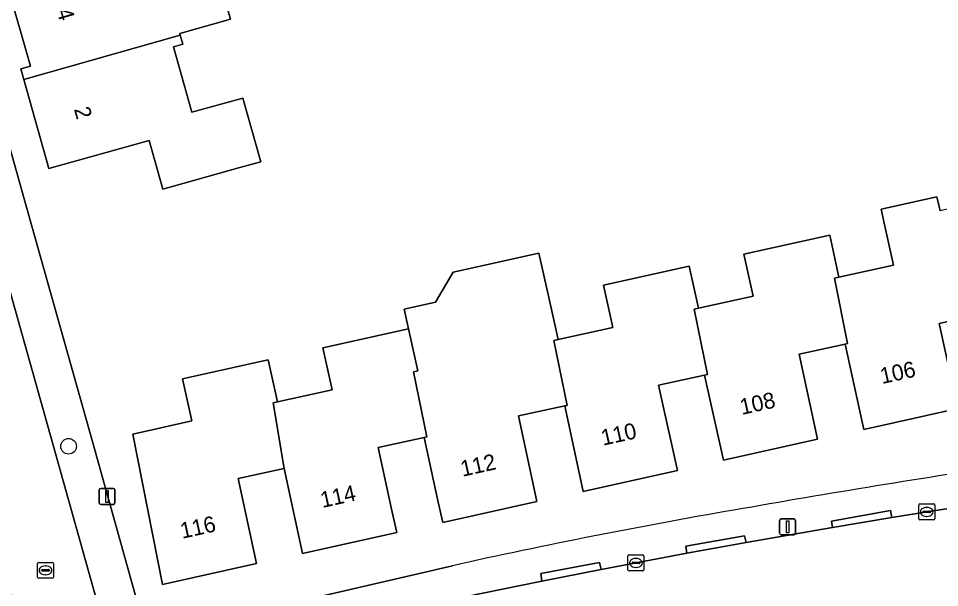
# Model space of a CAD drawing. Extents: x 159626 to 160723, y 388173 to 389416.
# Drawn here: x 160095.3 to 160153.1, y 388323.8 to 388359.4 of the extents above; entities that cross this region are included whole.
import ezdxf

# ---------------------------------------------------------------- set-up
doc = ezdxf.new("R2010")
doc.units = 0
for name, color, linetype in [('IMGEO_Boom', 7, 'Continuous'), ('IMGEO_Erf', 7, 'Continuous'), ('IMGEO_Kolk', 7, 'Continuous'), ('IMGEO_Lichtmast', 7, 'Continuous'), ('IMGEO_Muur', 7, 'Continuous'), ('IMGEO_Pand', 7, 'Continuous'), ('IMGEO_Pand_nummerreeks', 7, 'Continuous'), ('IMGEO_Rijbaan_lokaal_open', 7, 'Continuous'), ('IMGEO_Voetpad_open', 7, 'Continuous')]:
    doc.layers.add(name, color=color, linetype=linetype)

msp = doc.modelspace()

# ---------------------------------------------------------------- linework, layer by layer
at = {"layer": 'IMGEO_Boom'}
msp.add_circle((160098.485, 388332.606), 0.489, dxfattribs=at)
at = {"layer": 'IMGEO_Erf'}
for points in [[(160086.328, 388381.495), (160096.18, 388346.407), (160099.996, 388332.814), (160102.912, 388322.429)], [(160107.315, 388363.999), (160108.621, 388359.357), (160105.449, 388358.464), (160105.479, 388358.356), (160105.636, 388357.799), (160105.059, 388357.638), (160106.214, 388353.532), (160109.397, 388354.427), (160110.52, 388350.438), (160109.209, 388350.069), (160104.395, 388348.716), (160103.535, 388351.775), (160097.237, 388350.005), (160095.682, 388355.581), (160095.492, 388356.262), (160096.098, 388356.429), (160094.652, 388361.466)], [(160156.287, 388341.033), (160153.026, 388340.309), (160154.208, 388334.978), (160148.303, 388333.668), (160147.152, 388339.007), (160144.267, 388338.384), (160145.417, 388333.045), (160139.514, 388331.732), (160138.339, 388337.066), (160135.456, 388336.432), (160136.63, 388331.096), (160130.726, 388329.783), (160129.569, 388335.133), (160126.673, 388334.505), (160127.829, 388329.155), (160121.933, 388327.836), (160121.651, 388329.115), (160120.759, 388333.168), (160117.877, 388332.533), (160118.768, 388328.48), (160119.05, 388327.2), (160113.14, 388325.882), (160111.991, 388331.209), (160109.101, 388330.585), (160110.25, 388325.258), (160104.37, 388323.956), (160102.503, 388333.371), (160106.203, 388334.193), (160105.618, 388336.829), (160110.499, 388337.913), (160110.988, 388338.022), (160111.574, 388335.387), (160114.991, 388336.146), (160114.406, 388338.782), (160119.776, 388339.975), (160119.504, 388341.2), (160121.469, 388341.637), (160122.589, 388343.509), (160127.957, 388344.703), (160128.574, 388341.93), (160129.16, 388339.295), (160132.587, 388340.056), (160132.002, 388342.692), (160137.372, 388343.885), (160137.958, 388341.25), (160141.385, 388342.011), (160140.802, 388344.638), (160146.172, 388345.831), (160146.756, 388343.205), (160150.173, 388343.964), (160149.59, 388346.591), (160149.397, 388347.46), (160152.896, 388348.237), (160153.089, 388347.368)], [(160105.337, 388321.078), (160110.71, 388322.377), (160122.539, 388325.128)]]:
    msp.add_lwpolyline(points, dxfattribs=at)
for centre, radius, start, end in [((160268.767, 387598.185), 741.656, 98.587026, 99.984588), ((160203.779, 387959.827), 374.225, 99.78547, 102.53812)]:
    msp.add_arc(centre, radius, start, end, dxfattribs=at)
at = {"layer": 'IMGEO_Kolk'}
for p, q in [((160151.755, 388328.07), (160151.755, 388328.922)), ((160151.83, 388328.996), (160152.682, 388328.996)), ((160152.756, 388328.922), (160152.756, 388328.07)), ((160152.014, 388328.49), (160152.014, 388328.502)), ((160152.452, 388328.453), (160152.054, 388328.453)), ((160152.057, 388328.539), (160152.455, 388328.539)), ((160152.243, 388328.776), (160152.268, 388328.776)), ((160152.498, 388328.502), (160152.498, 388328.49)), ((160152.682, 388327.996), (160151.83, 388327.996)), ((160152.266, 388328.216), (160152.241, 388328.216)), ((160133.533, 388324.875), (160133.533, 388325.727)), ((160133.608, 388325.801), (160134.46, 388325.801)), ((160134.021, 388325.581), (160134.046, 388325.581)), ((160134.534, 388325.727), (160134.534, 388324.875)), ((160096.535, 388324.41), (160096.535, 388325.262)), ((160096.61, 388325.336), (160097.462, 388325.336)), ((160096.794, 388324.83), (160096.794, 388324.842)), ((160097.232, 388324.793), (160096.834, 388324.793)), ((160096.837, 388324.879), (160097.235, 388324.879)), ((160097.023, 388325.116), (160097.048, 388325.116)), ((160097.278, 388324.842), (160097.278, 388324.83)), ((160097.536, 388325.262), (160097.536, 388324.41)), ((160134.46, 388324.801), (160133.608, 388324.801)), ((160133.792, 388325.295), (160133.792, 388325.307)), ((160134.23, 388325.258), (160133.832, 388325.258)), ((160133.835, 388325.344), (160134.233, 388325.344)), ((160134.044, 388325.021), (160134.019, 388325.021)), ((160134.276, 388325.307), (160134.276, 388325.295)), ((160097.462, 388324.336), (160096.61, 388324.336)), ((160097.046, 388324.556), (160097.021, 388324.556))]:
    msp.add_line(p, q, dxfattribs=at)
for points in [[(160151.755, 388328.07), (160151.755, 388328.922)], [(160151.83, 388328.996), (160152.682, 388328.996)], [(160152.756, 388328.922), (160152.756, 388328.07)], [(160152.682, 388327.996), (160151.83, 388327.996)], [(160133.533, 388324.875), (160133.533, 388325.727)], [(160133.608, 388325.801), (160134.46, 388325.801)], [(160134.534, 388325.727), (160134.534, 388324.875)], [(160096.535, 388324.41), (160096.535, 388325.262)], [(160096.61, 388325.336), (160097.462, 388325.336)], [(160097.536, 388325.262), (160097.536, 388324.41)], [(160134.46, 388324.801), (160133.608, 388324.801)], [(160097.462, 388324.336), (160096.61, 388324.336)]]:
    msp.add_lwpolyline(points, dxfattribs=at)
for centre, radius, start, end in [((160151.832, 388328.92), 0.0765, 91.55205, 178.44795), ((160151.832, 388328.92), 0.0765, 91.55205, 178.44795), ((160152.68, 388328.92), 0.0765, 1.55205, 88.44795), ((160152.68, 388328.92), 0.0765, 1.55205, 88.44795), ((160152.054, 388328.499), 0.0403, 85.87752, 175.75265), ((160152.051, 388328.489), 0.0366, 178.93798, 274.71019), ((160152.455, 388328.496), 0.043, 264.86636, 352.45326), ((160152.459, 388328.501), 0.0386, 1.73085, 96.63898), ((160151.832, 388328.072), 0.0765, 181.55205, 268.44795), ((160151.832, 388328.072), 0.0765, 181.55205, 268.44795), ((160152.68, 388328.072), 0.0765, 271.55205, 358.44795), ((160152.68, 388328.072), 0.0765, 271.55205, 358.44795), ((160133.61, 388325.725), 0.0765, 91.55205, 178.44795), ((160133.61, 388325.725), 0.0765, 91.55205, 178.44795), ((160134.458, 388325.725), 0.0765, 1.55205, 88.44795), ((160134.458, 388325.725), 0.0765, 1.55205, 88.44795), ((160096.612, 388325.26), 0.0765, 91.55205, 178.44795), ((160096.612, 388325.26), 0.0765, 91.55205, 178.44795), ((160096.834, 388324.839), 0.0403, 85.87752, 175.75265), ((160096.831, 388324.829), 0.0366, 178.93798, 274.71019), ((160097.235, 388324.836), 0.043, 264.86636, 352.45326), ((160097.239, 388324.841), 0.0386, 1.73085, 96.63898), ((160097.46, 388325.26), 0.0765, 1.55205, 88.44795), ((160097.46, 388325.26), 0.0765, 1.55205, 88.44795), ((160133.61, 388324.877), 0.0765, 181.55205, 268.44795), ((160133.61, 388324.877), 0.0765, 181.55205, 268.44795), ((160133.832, 388325.304), 0.0403, 85.87752, 175.75265), ((160133.829, 388325.294), 0.0366, 178.93798, 274.71019), ((160134.233, 388325.301), 0.043, 264.86636, 352.45326), ((160134.237, 388325.306), 0.0386, 1.73085, 96.63898), ((160134.458, 388324.877), 0.0765, 271.55205, 358.44795), ((160134.458, 388324.877), 0.0765, 271.55205, 358.44795), ((160096.612, 388324.412), 0.0765, 181.55205, 268.44795), ((160096.612, 388324.412), 0.0765, 181.55205, 268.44795), ((160097.46, 388324.412), 0.0765, 271.55205, 358.44795), ((160097.46, 388324.412), 0.0765, 271.55205, 358.44795)]:
    msp.add_arc(centre, radius, start, end, dxfattribs=at)
for centre, major_axis, ratio, start_param, end_param in [((160152.242, 388328.496), (-0.387, 0.002), 0.722429, 4.712389, 7.853982), ((160152.267, 388328.496), (-0.39, 0.002), 0.717154, 1.570796, 4.712389), ((160134.02, 388325.301), (-0.387, 0.002), 0.722429, 4.712389, 7.853982), ((160134.045, 388325.301), (-0.39, 0.002), 0.717154, 1.570796, 4.712389), ((160097.022, 388324.836), (-0.387, 0.002), 0.722429, 4.712389, 7.853982), ((160097.047, 388324.836), (-0.39, 0.002), 0.717154, 1.570796, 4.712389)]:
    msp.add_ellipse(centre, major_axis=major_axis, ratio=ratio, start_param=start_param, end_param=end_param, dxfattribs=at)
at = {"layer": 'IMGEO_Lichtmast'}
for p, q in [((160100.497, 388329.97), (160101.287, 388329.97)), ((160101.287, 388329.97), (160100.497, 388329.97)), ((160100.397, 388329.07), (160100.397, 388329.87)), ((160100.397, 388329.87), (160100.397, 388329.07)), ((160101.387, 388329.87), (160101.387, 388329.07)), ((160101.387, 388329.07), (160101.387, 388329.87)), ((160101.287, 388328.97), (160100.497, 388328.97)), ((160100.497, 388328.97), (160101.287, 388328.97)), ((160143.037, 388327.154), (160143.037, 388327.954)), ((160143.037, 388327.954), (160143.037, 388327.154)), ((160143.137, 388328.054), (160143.927, 388328.054)), ((160143.927, 388328.054), (160143.137, 388328.054)), ((160144.027, 388327.954), (160144.027, 388327.154)), ((160144.027, 388327.154), (160144.027, 388327.954)), ((160143.927, 388327.054), (160143.137, 388327.054)), ((160143.137, 388327.054), (160143.927, 388327.054))]:
    msp.add_line(p, q, dxfattribs=at)
for points in [[(160100.817, 388329.845), (160100.967, 388329.845), (160100.967, 388329.095), (160100.817, 388329.095), (160100.817, 388329.845)], [(160143.457, 388327.929), (160143.607, 388327.929), (160143.607, 388327.179), (160143.457, 388327.179), (160143.457, 388327.929)]]:
    msp.add_lwpolyline(points, dxfattribs=at)
for centre, start, end in [((160100.497, 388329.87), 90, 180), ((160100.497, 388329.87), 90, 180), ((160101.287, 388329.87), 0, 90), ((160101.287, 388329.87), 360, 90), ((160100.497, 388329.07), 180, 270), ((160100.497, 388329.07), 180, 270), ((160101.287, 388329.07), 270, 0), ((160101.287, 388329.07), 270, 0), ((160143.137, 388327.954), 90, 180), ((160143.137, 388327.954), 90, 180), ((160143.927, 388327.954), 0, 90), ((160143.927, 388327.954), 360, 90), ((160143.137, 388327.154), 180, 270), ((160143.137, 388327.154), 180, 270), ((160143.927, 388327.154), 270, 0), ((160143.927, 388327.154), 270, 0)]:
    msp.add_arc(centre, 0.1, start, end, dxfattribs=at)
at = {"layer": 'IMGEO_Muur'}
msp.add_lwpolyline([(160099.996, 388332.814), (160096.18, 388346.407)], dxfattribs=at)
at = {"layer": 'IMGEO_Pand'}
for points in [[(160107.315, 388363.999), (160106.451, 388367.071), (160106.217, 388367.902), (160100.169, 388366.18), (160100.984, 388363.198), (160094.652, 388361.466), (160096.098, 388356.429), (160095.492, 388356.262), (160095.682, 388355.581), (160105.479, 388358.356), (160105.449, 388358.464), (160108.621, 388359.357)], [(160105.479, 388358.356), (160095.682, 388355.581), (160097.237, 388350.005), (160103.535, 388351.775), (160104.395, 388348.716), (160109.209, 388350.069), (160110.52, 388350.438), (160109.397, 388354.427), (160106.214, 388353.532), (160105.059, 388357.638), (160105.636, 388357.799)], [(160146.756, 388343.205), (160146.483, 388343.144), (160147.298, 388339.039), (160147.152, 388339.007), (160148.303, 388333.668), (160154.208, 388334.978), (160153.026, 388340.309), (160156.287, 388341.033), (160155.803, 388347.971), (160153.089, 388347.368), (160152.896, 388348.237), (160149.397, 388347.46), (160149.59, 388346.591), (160150.173, 388343.964)], [(160137.958, 388341.25), (160137.685, 388341.189), (160138.527, 388337.107), (160138.339, 388337.066), (160139.514, 388331.732), (160145.417, 388333.045), (160144.267, 388338.384), (160147.152, 388339.007), (160147.298, 388339.039), (160146.483, 388343.144), (160146.756, 388343.205), (160146.172, 388345.831), (160140.802, 388344.638), (160141.385, 388342.011)], [(160129.16, 388339.295), (160128.574, 388341.93), (160127.957, 388344.703), (160122.589, 388343.509), (160121.469, 388341.637), (160119.504, 388341.2), (160119.776, 388339.975), (160120.362, 388337.34), (160120.089, 388337.28), (160120.933, 388333.206), (160120.759, 388333.168), (160121.651, 388329.115), (160121.933, 388327.836), (160127.829, 388329.155), (160126.673, 388334.505), (160129.569, 388335.133), (160129.732, 388335.168), (160128.887, 388339.234)], [(160129.16, 388339.295), (160128.887, 388339.234), (160129.732, 388335.168), (160129.569, 388335.133), (160130.726, 388329.783), (160136.63, 388331.096), (160135.456, 388336.432), (160138.339, 388337.066), (160138.527, 388337.107), (160137.685, 388341.189), (160137.958, 388341.25), (160137.372, 388343.885), (160132.002, 388342.692), (160132.587, 388340.056)], [(160119.776, 388339.975), (160114.406, 388338.782), (160114.991, 388336.146), (160111.574, 388335.387), (160111.301, 388335.326), (160111.991, 388331.209), (160113.14, 388325.882), (160119.05, 388327.2), (160118.768, 388328.48), (160117.877, 388332.533), (160120.759, 388333.168), (160120.933, 388333.206), (160120.089, 388337.28), (160120.362, 388337.34)], [(160111.574, 388335.387), (160110.988, 388338.022), (160110.499, 388337.913), (160105.618, 388336.829), (160106.203, 388334.193), (160102.503, 388333.371), (160104.37, 388323.956), (160110.25, 388325.258), (160109.101, 388330.585), (160111.991, 388331.209), (160111.301, 388335.326)]]:
    msp.add_lwpolyline(points, close=True, dxfattribs=at)
at = {"layer": 'IMGEO_Rijbaan_lokaal_open'}
msp.add_lwpolyline([(160095.449, 388321.154), (160100.358, 388322.544), (160083.883, 388381.26), (160084.141, 388382.584), (160085.382, 388385.449), (160140.604, 388400.943), (160147.918, 388403.002), (160146.522, 388407.997), (160139.18, 388405.917), (160076.62, 388388.378)], close=True, dxfattribs=at)
msp.add_lwpolyline([(160154.864, 388328.905), (160152.809, 388328.578), (160150.072, 388328.143), (160146.348, 388327.525), (160140.935, 388326.586), (160137.229, 388325.903), (160131.853, 388324.879), (160128.14, 388324.149), (160123.212, 388323.149)], dxfattribs=at)
at = {"layer": 'IMGEO_Voetpad_open'}
for points in [[(160148.565, 388400.687), (160149.951, 388401.077), (160147.918, 388403.002), (160140.604, 388400.943), (160085.382, 388385.449), (160084.141, 388382.584), (160083.883, 388381.26), (160100.358, 388322.544), (160101.128, 388319.799), (160105.337, 388321.078)], [(160102.912, 388322.429), (160099.996, 388332.814), (160096.18, 388346.407), (160086.328, 388381.495)], [(160123.212, 388323.149), (160128.14, 388324.149), (160128.069, 388324.628), (160131.758, 388325.327), (160131.853, 388324.879), (160137.229, 388325.903), (160137.159, 388326.354), (160140.844, 388327), (160140.935, 388326.586), (160146.348, 388327.525), (160146.292, 388327.926), (160149.986, 388328.584), (160150.072, 388328.143), (160152.809, 388328.578), (160154.864, 388328.905)], [(160122.539, 388325.128), (160110.71, 388322.377)]]:
    msp.add_lwpolyline(points, dxfattribs=at)
for points in [[(160146.348, 388327.525), (160150.072, 388328.143), (160149.986, 388328.584), (160146.292, 388327.926)], [(160137.229, 388325.903), (160140.935, 388326.586), (160140.844, 388327), (160137.159, 388326.354)], [(160128.14, 388324.149), (160131.853, 388324.879), (160131.758, 388325.327), (160128.069, 388324.628)]]:
    msp.add_lwpolyline(points, close=True, dxfattribs=at)
for centre, radius, start, end in [((160268.767, 387598.185), 741.656, 98.587026, 99.984588), ((160203.779, 387959.827), 374.225, 99.78547, 102.53812)]:
    msp.add_arc(centre, radius, start, end, dxfattribs=at)

# ---------------------------------------------------------------- texts
at = {"layer": 'IMGEO_Pand_nummerreeks'}
for s, rotation, p in [('4', 286.01969, (160097.721, 388359.908)), ('2', 285.58239, (160098.813, 388353.737)), ('106', 12.50826, (160149.452, 388336.505)), ('108', 12.54011, (160140.666, 388334.569)), ('110', 12.53806, (160131.966, 388332.64)), ('112', 12.61007, (160123.161, 388330.694)), ('114', 12.57191, (160114.38, 388328.74)), ('116', 12.48547, (160105.598, 388326.809))]:
    msp.add_text(s, height=1, rotation=rotation, dxfattribs=at).set_placement(p)

doc.saveas('drawing.dxf')
